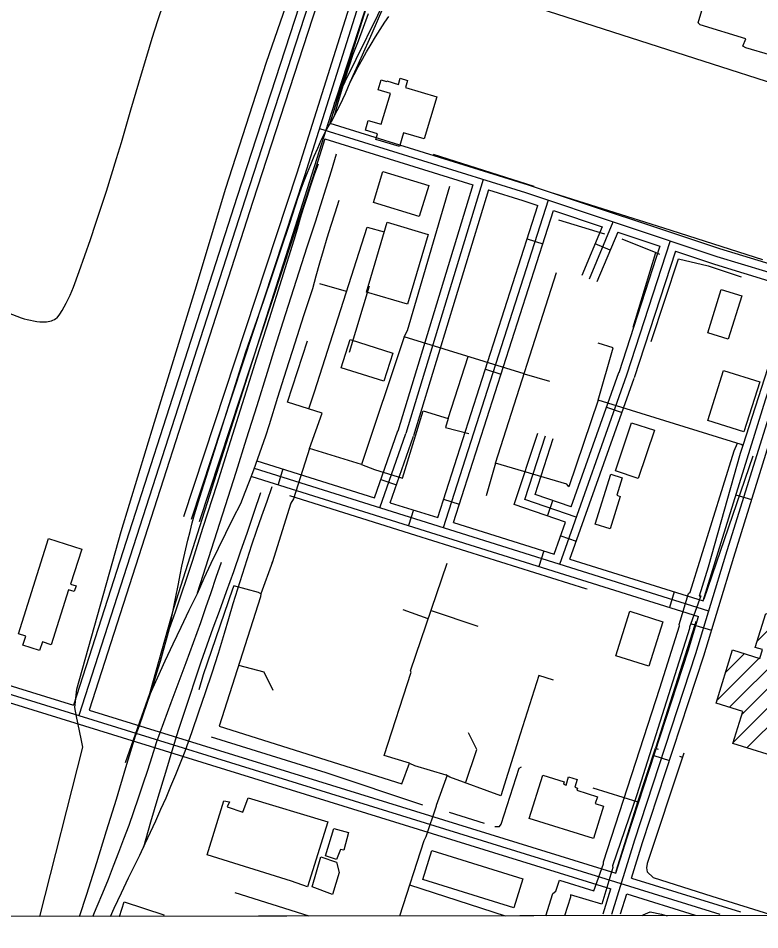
# Model space of a CAD drawing. Extents: x 3297772 to 3335630, y 634068 to 659439.
# Drawn here: x 3325853 to 3327208, y 639447 to 641114 of the extents above; entities that cross this region are included whole.
import ezdxf

# ---------------------------------------------------------------- set-up
doc = ezdxf.new("R2010")
doc.units = 0
for name, color, linetype in [('V-BLDG-OTLN', 7, 'Continuous'), ('V-GRID-FRAM', 7, 'Continuous'), ('V-RAIL-TRAK', 7, 'Continuous'), ('V-ROAD-CNTR', 7, 'Continuous'), ('V-SITE-OTLN', 7, 'Continuous'), ('V-TOPO-SHOR', 7, 'Continuous'), ('V-UTIL-LINE', 7, 'Continuous')]:
    doc.layers.add(name, color=color, linetype=linetype)

msp = doc.modelspace()

# ---------------------------------------------------------------- linework, layer by layer
at = {"layer": 'V-BLDG-OTLN'}
for p, q in [((3327204.1, 639975.2), (3327379.4, 640150.4)), ((3327153.1, 639853.4), (3327347.5, 640047.8)), ((3327176.1, 639841.1), (3327331.6, 639996.5)), ((3327130.1, 639865.7), (3327207.4, 639943.1)), ((3327146, 639917), (3327180.4, 639951.5)), ((3327160.2, 639789.8), (3327315.6, 639945.2)), ((3327185, 639779.2), (3327299.7, 639893.9)), ((3326037.5, 639471.1), (3326046.3, 639497.9)), ((3326046.3, 639497.9), (3326119, 639474)), ((3326118, 639471.2), (3326037.5, 639471.1)), ((3326119, 639474), (3326118, 639471.2))]:
    msp.add_line(p, q, dxfattribs=at)
for points in [[(3326617.9, 640969.8), (3326594.6, 640892.8), (3326557.2, 640904.1), (3326549.6, 640878.8), (3326506.7, 640891.7), (3326509.8, 640902.3), (3326487.3, 640909.1), (3326492.6, 640926.8), (3326516.4, 640919.6), (3326533.4, 640975.8), (3326510.5, 640982.7), (3326516, 641000.9), (3326526.1, 640997.8), (3326526.4, 640998.9), (3326547.7, 640992.5), (3326551, 641003.7), (3326564.4, 640999.6), (3326560.7, 640987)], [(3326519.3, 640833.4), (3326603.2, 640807.7), (3326585.9, 640750.9), (3326501.9, 640776.5)], [(3326527, 640740.4), (3326602.1, 640718.3), (3326564.5, 640590.7), (3326489.4, 640612.8)], [(3327113.2, 640538.4), (3327138, 640617.7), (3327175.5, 640606), (3327150.6, 640526.6)], [(3326459.3, 640526), (3326537.4, 640501.3), (3326521.1, 640449.7), (3326443, 640474.4)], [(3327113.5, 640378.1), (3327142.1, 640469.4), (3327208.3, 640448.6), (3327179.6, 640357.3)], [(3327015.9, 640359.9), (3326986.4, 640271.8), (3326944.6, 640285.7), (3326974, 640373.9)], [(3326907.4, 640188.4), (3326936, 640279.6), (3326957, 640273), (3326947, 640241.2), (3326953.5, 640239.1), (3326934.8, 640179.7)], [(3327257.1, 639756.8), (3327159.4, 639787.1), (3327177.6, 639845.8), (3327128.6, 639861.1), (3327158.8, 639958.2), (3327208.3, 639942.8), (3327213.2, 639958.8), (3327200.3, 639962.8), (3327219.5, 640024.7), (3327232.8, 640020.6), (3327249.5, 640074.2), (3327236.6, 640078.3), (3327255.2, 640138.2), (3327268, 640134.2), (3327270.8, 640143.3), (3327245, 640151.3), (3327271.3, 640235.8), (3327394.1, 640197.7)], [(3325852.9, 639987.8), (3325908.2, 640162), (3325968.9, 640142.7), (3325948.4, 640078.4), (3325958.3, 640075.3), (3325955.1, 640065.2), (3325944.8, 640068.4), (3325913, 639967.9), (3325896.8, 639973.1), (3325891.7, 639957.2), (3325861, 639966.9), (3325866.3, 639983.6)], [(3326971.1, 640028.9), (3327031.4, 640009.8), (3327005.7, 639928.4), (3326945.3, 639947.5)], [(3326904.2, 639613.2), (3326786.8, 639650), (3326811.6, 639729), (3326850.7, 639716.8), (3326849.4, 639712.7), (3326854.2, 639711.2), (3326858.9, 639726.1), (3326874.5, 639721.2), (3326870.1, 639707.1), (3326875, 639705.5), (3326873.8, 639701.6), (3326911.7, 639689.6), (3326907.8, 639677.3), (3326922.9, 639672.6)], [(3326608.6, 639591.5), (3326775, 639539.4), (3326758.5, 639486.6), (3326592.1, 639538.7)]]:
    msp.add_lwpolyline(points, close=True, dxfattribs=at)
at = {"layer": 'V-GRID-FRAM'}
msp.add_lwpolyline([(3301870.2, 657630.6), (3333425.5, 657662.7), (3333452, 639478.7), (3301880.8, 639446.5), (3301870.2, 657630.6)], dxfattribs=at)
at = {"layer": 'V-RAIL-TRAK'}
for points in [[(3326459.7, 640996.7), (3326479.7, 641041.4), (3326499.6, 641086.2), (3326519.3, 641131.1), (3326525.6, 641147.4), (3326531.8, 641163.9), (3326537.7, 641180.4), (3326543.4, 641197.1), (3326548.9, 641213.7), (3326554.2, 641230.5), (3326559.3, 641247.3), (3326564.2, 641264.2), (3326595.3, 641346), (3326666, 641563.4), (3326793.4, 641964.5), (3326978.7, 642544.4), (3327011.5, 642648.4), (3327062.2, 642817.9)], [(3326370.1, 640801.4), (3326375.7, 640816.4), (3326381.5, 640831.4), (3326387.6, 640846.3), (3326393.8, 640861.2), (3326400.2, 640875.9), (3326406.8, 640890.5), (3326413.7, 640905.1), (3326419.5, 640914.9), (3326425.2, 640924.8), (3326430.7, 640934.8), (3326436, 640944.9), (3326441.1, 640955.1), (3326446, 640965.4), (3326450.7, 640975.7), (3326455.3, 640986.2), (3326459.7, 640996.7), (3326466.9, 641010.8), (3326474.3, 641024.7), (3326481.9, 641038.6), (3326489.7, 641052.3), (3326497.7, 641066), (3326505.9, 641079.5), (3326514.3, 641092.8), (3326523, 641106.1), (3326530.1, 641116.5)], [(3326430.7, 640934.8), (3326437.1, 640957.5), (3326443.7, 640980.1), (3326450.6, 641002.7), (3326457.7, 641025.1), (3326465.1, 641047.5), (3326474.6, 641072.4), (3326484, 641097.3), (3326493.1, 641122.3)], [(3326180.5, 640062.5), (3326231.7, 640222.7), (3326250.8, 640283.6), (3326270, 640344.4), (3326289.3, 640405.2), (3326308.6, 640466), (3326322.7, 640512.1), (3326337, 640558), (3326351.5, 640603.9), (3326366.1, 640649.8), (3326380.9, 640695.6), (3326395.9, 640741.3), (3326405.9, 640772.3), (3326415.7, 640803.3), (3326425.2, 640834.5), (3326434.4, 640865.7)], [(3326129.3, 639997.4), (3326140.1, 640028.1), (3326150.7, 640058.8), (3326161.1, 640089.6), (3326171.2, 640120.5), (3326181.2, 640151.5), (3326190.9, 640182.5), (3326216.2, 640261.7), (3326241.3, 640341), (3326266.2, 640420.4), (3326289, 640492.3), (3326311.8, 640564.2), (3326334.6, 640636.2), (3326357.4, 640708.1), (3326363.1, 640728.2), (3326369, 640748.2), (3326375.1, 640768.1), (3326381.4, 640788), (3326387.9, 640807.8), (3326394.6, 640827.6), (3326401.5, 640847.3)], [(3326049.6, 639743), (3326067.1, 639801), (3326074.3, 639820.3), (3326081.2, 639839.7), (3326087.9, 639859.2), (3326094.5, 639878.8), (3326100.8, 639898.4), (3326106.9, 639918.1), (3326112.8, 639937.8), (3326118.5, 639957.6), (3326124, 639977.5), (3326129.3, 639997.4), (3326134.7, 640024.8), (3326140.2, 640052.1), (3326145.9, 640079.4), (3326148.8, 640095.4), (3326152, 640111.4), (3326155.3, 640127.3), (3326158.9, 640143.2), (3326162.7, 640159), (3326166.7, 640174.8), (3326170.8, 640190.5), (3326175.2, 640206.2), (3326179.8, 640221.8), (3326184.6, 640237.4), (3326268.7, 640503.3), (3326285.1, 640550.3), (3326301.4, 640597.4), (3326317.4, 640644.5), (3326333.3, 640691.7), (3326349.1, 640738.9), (3326364.7, 640786.2), (3326370.1, 640801.4)], [(3326093.5, 639876), (3326107.4, 639907.2), (3326121.5, 639938.3), (3326135.8, 639969.3), (3326150.3, 640000.2), (3326165.1, 640030.9), (3326180.1, 640061.6), (3326192.8, 640089.3), (3326205.6, 640116.9), (3326218.8, 640144.4), (3326232.1, 640171.7), (3326245.6, 640199), (3326259.4, 640226.2), (3326267.6, 640246.6), (3326275.5, 640267.1), (3326283.3, 640287.7), (3326290.8, 640308.3), (3326298.1, 640329.1), (3326305.2, 640349.9), (3326312.1, 640370.7), (3326327.5, 640420.6), (3326343.2, 640470.5), (3326359, 640520.2), (3326375.1, 640569.9), (3326391.4, 640619.5), (3326397.6, 640642.7), (3326404, 640665.9), (3326410.7, 640688.9), (3326417.5, 640711.9), (3326424.6, 640734.9), (3326432, 640757.7), (3326439.5, 640780.5)], [(3326021.3, 639471.1), (3326028.2, 639486.3), (3326041.2, 639514.1), (3326054.3, 639541.8), (3326064.6, 639562.4), (3326074.8, 639583.2), (3326084.8, 639604), (3326094.6, 639624.9), (3326104.2, 639645.8), (3326113.6, 639666.9), (3326122.9, 639688), (3326131.9, 639709.3), (3326140.8, 639730.6), (3326149.5, 639751.9), (3326158, 639773.4), (3326170.6, 639809.1), (3326183, 639844.8), (3326195.1, 639880.7), (3326207, 639916.6), (3326218.6, 639952.6), (3326230, 639988.7), (3326237.8, 640015.8), (3326245.8, 640042.9), (3326254.1, 640069.9), (3326262.5, 640096.8), (3326271.1, 640123.6), (3326280, 640150.4), (3326289, 640177.2), (3326298.2, 640203.8), (3326307.6, 640230.4), (3326317.2, 640257)], [(3326082.1, 639598.4), (3326095.3, 639643.8), (3326108.7, 639689.2), (3326122.2, 639734.6), (3326135.7, 639779.9), (3326145.7, 639811.3), (3326155.8, 639842.7), (3326166.1, 639874), (3326176.6, 639905.2), (3326187.3, 639936.3), (3326198.2, 639967.4), (3326209.2, 639998.5), (3326220.5, 640029.4), (3326233.6, 640065.4), (3326246.6, 640101.5), (3326259.3, 640137.6), (3326271.9, 640173.7), (3326284.2, 640210), (3326296.4, 640246.3)], [(3325989.2, 639471.1), (3325997.2, 639489.8), (3326007.4, 639514.3), (3326017.4, 639538.9), (3326027.1, 639563.6), (3326036.7, 639588.3), (3326046, 639613.1), (3326055.2, 639638.1), (3326064.1, 639663), (3326072.8, 639688.1), (3326081.3, 639713.2), (3326089.6, 639738.4), (3326097.7, 639763.7), (3326105.6, 639789), (3326132.4, 639862.2), (3326159.4, 639935.3), (3326186.6, 640008.3), (3326195.8, 640036), (3326205.1, 640063.6), (3326214.7, 640091.1), (3326224.5, 640118.5)], [(3325964.5, 639471.1), (3325978.1, 639511.6), (3325996.2, 639569.4), (3326014.2, 639627.2), (3326032, 639685.1), (3326049.6, 639743)]]:
    msp.add_lwpolyline(points, dxfattribs=at)
at = {"layer": 'V-ROAD-CNTR'}
for p, q in [((3326783, 640709.9), (3326811.6, 640700.7)), ((3326935, 640689.2), (3326907.4, 640700.8)), ((3326706.7, 640471.8), (3326735.3, 640462.7)), ((3326928.3, 640402.5), (3326956.6, 640392.5)), ((3326336.7, 640289.2), (3326327.7, 640260.6)), ((3326515.8, 640270.1), (3326544.1, 640260.2)), ((3327165, 640242.2), (3327193.6, 640233.2)), ((3326630.4, 640233.7), (3326659, 640224.6)), ((3326820.6, 640203.2), (3326830.3, 640231.6)), ((3326575.2, 640214.3), (3326566.2, 640185.7)), ((3326844.7, 640166.9), (3326872.9, 640156.9)), ((3326813.7, 640139.4), (3326804.7, 640110.8)), ((3327052.2, 640064.5), (3327043.2, 640035.9)), ((3327091.5, 640003.1), (3327120.2, 639994.4)), ((3327014.8, 639765.5), (3327043.4, 639756.2))]:
    msp.add_line(p, q, dxfattribs=at)
for points in [[(3326966.2, 642961.4), (3326910.4, 642761.6), (3326716, 642157.6), (3326521.9, 641566.2), (3326267.3, 640782.9), (3325963.3, 639838.4)], [(3327027.3, 642804), (3326695.9, 641770.1), (3326424.3, 640937.5), (3326136.7, 640033.9), (3326092.8, 639878.2), (3326048.4, 639752.1)], [(3326431, 640958), (3326589.2, 641280.4), (3326620.7, 641341.3), (3326705.8, 641528.5), (3326762.9, 641715.6), (3326967.7, 642365.8), (3327092.9, 642746.8)], [(3326881.7, 642672.4), (3326912.9, 642650.9), (3326934.5, 642611.7), (3326933.9, 642568.8), (3326896.5, 642457.1), (3326623.9, 641611.7), (3326376.2, 640825.4), (3326169, 640197)], [(3326454, 641405.9), (3326253.1, 640787.5), (3325953.5, 639857.1)], [(3326482.6, 641396.8), (3326281.6, 640778.3), (3325982.2, 639848.2)], [(3326535.3, 641380.3), (3326361.9, 640830), (3326154.7, 640201.7)], [(3326563.9, 641371.3), (3326422.1, 640921.5)], [(3325916, 640561.3), (3325918.8, 640562.6), (3325921.5, 640564.1), (3325924.1, 640565.8), (3325928.5, 640572.4), (3325932.7, 640579.1), (3325936.6, 640585.8), (3325940.4, 640592.7), (3325944, 640599.8), (3325947.4, 640606.9), (3325950.6, 640614.1), (3325953.5, 640621.4), (3325964.1, 640650.6), (3325974.5, 640679.8), (3325984.7, 640709.1), (3325994.7, 640738.5), (3326004.4, 640768), (3326014, 640797.5), (3326023.3, 640827.1), (3326032.5, 640856.8), (3326041.4, 640886.5), (3326050.1, 640916.3), (3326058.6, 640946.1), (3326068, 640978.9), (3326077.7, 641011.6), (3326087.6, 641044.3), (3326097.7, 641076.9), (3326108.1, 641109.4), (3326118.7, 641141.9)], [(3326403.3, 640911.6), (3326780.1, 640794.6), (3327130.1, 640678), (3327307.8, 640623.9)], [(3326422.1, 640921.5), (3326784.7, 640808.9), (3327134.7, 640692.3), (3327296.9, 640642.9)], [(3326413.1, 640892.9), (3326390.4, 640820.8), (3326183.2, 640192.3)], [(3326413.1, 640892.9), (3326684, 640808.7)], [(3326684, 640808.7), (3326546.7, 640358.6)], [(3326702.8, 640818.6), (3326561.1, 640354.3)], [(3326712.7, 640799.8), (3326575.4, 640349.9)], [(3326712.7, 640799.8), (3326775.5, 640780.3), (3326802.7, 640771.3)], [(3326821.5, 640780.8), (3326629.4, 640181.6)], [(3326619.7, 640200.3), (3326802.7, 640771.3)], [(3326648.3, 640191.3), (3326831.2, 640761.8)], [(3326831.2, 640761.8), (3326920.5, 640732)], [(3326920.5, 640732), (3326883, 640642.9)], [(3326896.9, 640637.1), (3326940.6, 640741.1)], [(3326937.8, 639475.1), (3326980.1, 639610.7), (3327091.6, 639951.9), (3327146.6, 640132.5), (3327233.3, 640411.2), (3327284.4, 640563.2), (3327347.6, 640740.1)], [(3326974, 639541), (3326994.3, 639606.2), (3327105.9, 639947.4), (3327160.9, 640128.1), (3327247.5, 640406.5), (3327298.6, 640558.3), (3327361.7, 640735.1)], [(3326949, 640722.5), (3326910.7, 640631.3)], [(3326949, 640722.5), (3327025.8, 640696.9)], [(3327025.8, 640696.9), (3326950.5, 640465.1)], [(3327044.6, 640706.5), (3326964.8, 640460.5)], [(3327054.2, 640687.4), (3326979.1, 640455.9)], [(3327054.2, 640687.4), (3327125.6, 640663.7), (3327286.8, 640614.6)], [(3327105.1, 640047.9), (3327132.2, 640136.9), (3327219, 640415.8), (3327270.2, 640568.1), (3327286.8, 640614.6)], [(3325817.8, 640580.6), (3325857.7, 640565.6), (3325863.3, 640563.9), (3325869, 640562.3), (3325874.8, 640561.1), (3325880.6, 640560), (3325886.5, 640559.2), (3325892.3, 640558.6), (3325898.2, 640558.3), (3325904.1, 640558.2), (3325907.2, 640558.7), (3325910.2, 640559.3), (3325913.2, 640560.2), (3325916, 640561.3)], [(3326964.8, 640460.5), (3326842.1, 640114.8)], [(3326863.6, 640220.2), (3326950.7, 640465.5)], [(3326861.4, 640124.4), (3326978.9, 640455.5)], [(3326504.1, 640236.6), (3326546.9, 640359.2)], [(3326513.5, 640218), (3326561.1, 640354.3)], [(3326532.7, 640227.6), (3326575.2, 640349.3)], [(3326853.5, 640192), (3326759.7, 640224), (3326802.4, 640354.4)], [(3326872.8, 640201.2), (3326778.6, 640233.4), (3326816.7, 640349.7)], [(3326863.6, 640220.2), (3326797.5, 640242.8), (3326830.9, 640345)], [(3326289, 640304.2), (3326504.1, 640236.6)], [(3326280, 640275.6), (3327096.4, 640019.2)], [(3327115.1, 640029.1), (3326284.5, 640289.9)], [(3326532.7, 640227.6), (3326619.7, 640200.3)], [(3326648.3, 640191.3), (3326832.8, 640133.4)], [(3326832.8, 640133.4), (3326853.5, 640192)], [(3326861.4, 640124.4), (3327105.1, 640047.9)], [(3325234.6, 640079.8), (3325953.5, 639857.1)], [(3325215.7, 640070), (3327135.4, 639475.3)], [(3325225.4, 640051.3), (3326936.4, 639521.2)], [(3326945.4, 639549.8), (3326965.8, 639615.3), (3327077.3, 639956.5), (3327096.4, 640019.2)], [(3325982.2, 639848.2), (3326945.4, 639549.8)], [(3326974, 639541), (3327173, 639479.3)], [(3326922.3, 639475.8), (3326936.4, 639521.2)], [(3326953.6, 639475.4), (3326965.1, 639512.3)], [(3326965.1, 639512.3), (3327090.5, 639473.5)]]:
    msp.add_lwpolyline(points, dxfattribs=at)
at = {"layer": 'V-SITE-OTLN'}
for p, q in [((3326306.6, 641033.1), (3326372.6, 641223.9)), ((3326232.1, 640802.6), (3326306.6, 641033.1)), ((3326176.2, 640616.3), (3326232.1, 640802.6)), ((3326101.6, 640374.9), (3326176.2, 640616.3)), ((3326041, 640175.1), (3326101.6, 640374.9)), ((3325960, 639886.7), (3326041, 640175.1)), ((3325956.1, 639853.3), (3325960, 639886.7)), ((3325959.4, 639836.6), (3325956.1, 639853.3)), ((3325967.6, 639795.8), (3325959.4, 639836.6)), ((3325971, 639780.3), (3325967.6, 639795.8)), ((3325892.3, 639471), (3325971, 639780.3)), ((3328076.8, 639473.2), (3325892.3, 639471))]:
    msp.add_line(p, q, dxfattribs=at)
at = {"layer": 'V-TOPO-SHOR'}
for p, q in [((3326795.7, 640805.9), (3326611.7, 640864.1)), ((3326840.5, 640745), (3326924.8, 640719.5)), ((3326976.8, 640548.5), (3327018.2, 640685.1)), ((3327195.8, 640312.5), (3327106, 640051.2)), ((3327083.5, 640006), (3327089.7, 640003.9)), ((3327061.7, 639764.2), (3327067.1, 639762.4)), ((3326946, 639553.6), (3326985.8, 639680.4)), ((3326640.6, 639661.6), (3326704.8, 639641.7))]:
    msp.add_line(p, q, dxfattribs=at)
for points in [[(3327214, 640671.4), (3327033.1, 640729.5), (3326832.1, 640793.2)], [(3326956.5, 640709.9), (3327018.2, 640685.1), (3327025.2, 640682.2)], [(3327009.9, 640522.6), (3327060.1, 640673.4), (3327114.2, 640660.5), (3327174.5, 640640.7)], [(3326348.6, 640240.6), (3326579, 640168.1), (3326889.9, 640070.9), (3326892.6, 640070)], [(3327091.7, 640010.3), (3327089.7, 640003.9), (3327017.6, 639778.6)], [(3326205.3, 639799.4), (3326414.9, 639734), (3326591.9, 639675.2)], [(3326903.1, 639705.9), (3326985.8, 639680.4), (3327017.6, 639778.6), (3327022.5, 639777)], [(3327069.5, 639769.6), (3327067.1, 639762.4), (3327002.7, 639567.8), (3327001.1, 639560.1), (3327002.6, 639552.3), (3327013.3, 639542.1), (3327120.8, 639507.9), (3327235.8, 639472.3)], [(3326724.2, 639635.3), (3326732.7, 639635.2), (3326735.8, 639639.8), (3326768.5, 639741.9), (3326773.1, 639744.2)], [(3326352, 639535.5), (3326198.2, 639583.3), (3326228.8, 639682.3), (3326238.7, 639680.7), (3326234.8, 639671.6), (3326263, 639661.4), (3326273.1, 639688.1), (3326418.6, 639644.1), (3326381.7, 639525.3), (3326352, 639535.5)], [(3326414.2, 639581.5), (3326429.9, 639631.8), (3326456.6, 639624.7), (3326447.9, 639591.9), (3326441.8, 639593.5), (3326434.8, 639575.2), (3326414.2, 639581.5)], [(3326390.1, 639525.2), (3326405.8, 639580.1), (3326434.7, 639569.9), (3326439.2, 639551.5), (3326427.4, 639511.2), (3326390.1, 639525.2)], [(3326993.2, 639472.1), (3326995.5, 639473.8), (3327008, 639479.1), (3327028.9, 639475), (3327039.1, 639472.1)]]:
    msp.add_lwpolyline(points, dxfattribs=at)
at = {"layer": 'V-UTIL-LINE'}
for p, q in [((3326453, 640613.7), (3326403.8, 640627.7)), ((3326494.4, 640623.5), (3326457.7, 640502.1)), ((3326777.6, 640463.4), (3326823.9, 640450)), ((3326725.5, 640299.8), (3326708, 640239.9)), ((3326602.4, 640015.4), (3326556.2, 640031.9)), ((3326607.6, 640030.7), (3326692.8, 640002))]:
    msp.add_line(p, q, dxfattribs=at)
for points in [[(3326727, 641219.7), (3326721.6, 641216.6), (3326716.5, 641198.3), (3326745.9, 641189.2), (3326741.6, 641177), (3326739.7, 641174.7), (3326756.5, 641170.8), (3326770.4, 641143), (3327039.9, 641056.1), (3327317.3, 640967.5), (3327303.5, 640921.7), (3327250.8, 640762.7), (3327266, 640736.5), (3327272.1, 640734.9), (3327278.8, 640761.3), (3327301.4, 640754.2), (3327308.7, 640752.1)], [(3327281.3, 641185.5), (3327236.5, 641043.8), (3327228.6, 641046.1), (3327182.9, 641059.5), (3327177.8, 641062.4), (3327183, 641075.9), (3327099.4, 641101.6), (3327096.1, 641105), (3327113, 641163.1)], [(3327813.7, 640694.9), (3327809.2, 640697.2), (3327635.9, 640752.4), (3327651, 640802.1), (3327624.5, 640810.8), (3327606, 640760), (3327338.9, 640844.9), (3327337.2, 640844.4), (3327281.9, 640665.4), (3327281.4, 640666.5), (3327259.9, 640596.5), (3327262.1, 640595.4), (3327177.2, 640332.3), (3327174.4, 640334), (3326913, 640414.9), (3326859.6, 640256.3), (3326855.9, 640261.3), (3326725.5, 640299.8), (3326836.5, 640648.7)], [(3326558.5, 640530.9), (3326564.2, 640542.7), (3326641.8, 640806.4)], [(3326384.1, 640399), (3326394.5, 640430.1), (3326490.5, 640731.6), (3326521.5, 640722.8)], [(3326777.6, 640463.4), (3326558.5, 640530.9), (3326480.1, 640297.2), (3326385.3, 640326.9), (3326356.2, 640234.8), (3326351, 640226.4), (3326316.7, 640117.4), (3326317.3, 640119.1), (3326296.4, 640061), (3326291.9, 640063.3), (3326246.7, 640075.6), (3326244.4, 640069.4), (3326191, 639913), (3326182.8, 639885.3)], [(3326385.3, 640326.9), (3326408.4, 640391.2), (3326345.2, 640411.5), (3326381.8, 640523.3)], [(3326913, 640414.9), (3326940.4, 640510.9), (3326912.8, 640519.1)], [(3326480.1, 640297.2), (3326503.8, 640288.5), (3326555.2, 640272.2), (3326593, 640395.3), (3326638.7, 640381.3), (3326669, 640476.2), (3326675, 640495)], [(3326638.7, 640381.3), (3326634.1, 640365), (3326676.4, 640353.8)], [(3326817.2, 639471.9), (3326830.4, 639512.8), (3326835.8, 639517.4), (3326842.5, 639537.3), (3326904.8, 639517.6), (3326922.5, 639567.3), (3326922.9, 639570.7), (3327026, 639888.3), (3327061.4, 640002.2), (3327061.1, 640004.5), (3327078.4, 640061.4), (3327081.1, 640063.7), (3327161.5, 640322.5), (3327167.5, 640336.2)], [(3327177.2, 640332.3), (3327172.5, 640317.4), (3327114.1, 640109.4), (3327097.9, 640056.7), (3327100.6, 640057), (3327080.2, 640000.1), (3327080.2, 639997.4), (3326983.7, 639693.2), (3326939.3, 639563.3), (3326940.1, 639560.2), (3326919.6, 639493.3), (3326862.6, 639510.7), (3326862.6, 639506.1), (3326851.5, 639472)], [(3326567.8, 639751), (3326521.9, 639765.2), (3326571.1, 639917.7), (3326570, 639920), (3326636.8, 640116.8)], [(3326296.4, 640061), (3326295.6, 640055.6), (3326220, 639818.7), (3326554.1, 639713.2), (3326567.8, 639751), (3326577.3, 639746.7), (3326634.7, 639729.7), (3326637, 639729.3), (3326616.6, 639673.9), (3326617, 639672.8), (3326597.7, 639616.2), (3326594.2, 639609), (3326549.6, 639471.6)], [(3326255.6, 639930.3), (3326301.9, 639918.4), (3326318.1, 639885)], [(3326831.4, 639903.1), (3326804.7, 639911.8), (3326770.4, 639804.4), (3326735, 639691.6), (3326641.8, 639725.4), (3326634.7, 639729.7)], [(3326670.7, 639714.9), (3326691.2, 639776), (3326675.7, 639806.8)], [(3326568.2, 639529), (3326743.1, 639471.8)], [(3326384.8, 639471.5), (3326249.3, 639514.1)]]:
    msp.add_lwpolyline(points, dxfattribs=at)

doc.saveas('drawing.dxf')
